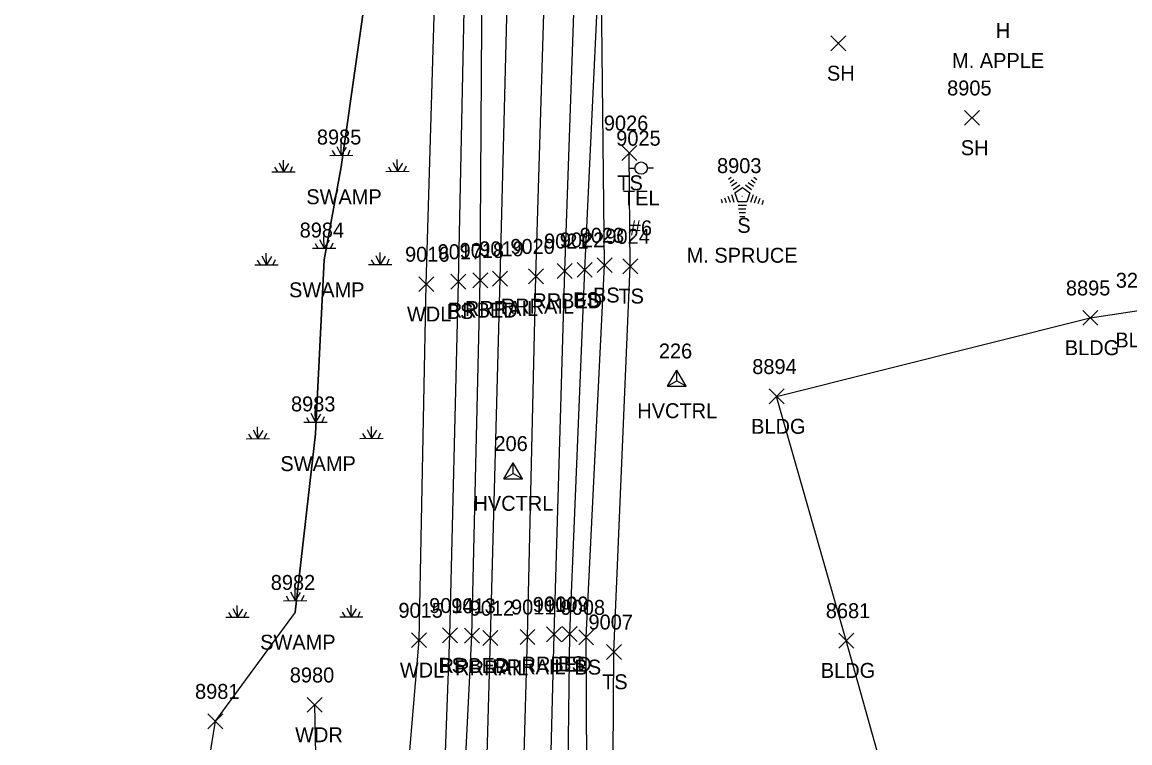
# Model space of a CAD drawing. Extents: x 1769141 to 1770911, y 735471 to 741449.
# Drawn here: x 1770230 to 1770378.4, y 737630.1 to 737726.6 of the extents above; entities that cross this region are included whole.
import ezdxf

# ---------------------------------------------------------------- set-up
doc = ezdxf.new("R2010")
doc.units = 0
for name, color, linetype in [('C_A', 7, 'Continuous'), ('C_I', 7, 'Continuous'), ('CPSM', 7, 'Continuous'), ('L_A', 7, 'Continuous'), ('L_C', 7, 'Continuous'), ('L_I', 7, 'Continuous'), ('L_TIC', 7, 'Continuous'), ('LAWA', 7, 'Continuous'), ('LBC', 7, 'Continuous'), ('LELB', 7, 'Continuous'), ('LSOGP', 7, 'Continuous'), ('LTC', 7, 'Continuous'), ('LWET', 7, 'Continuous'), ('R_A', 7, 'Continuous'), ('R_I', 7, 'Continuous'), ('R_TIC', 7, 'Continuous'), ('RR', 7, 'Continuous'), ('RRB', 7, 'Continuous'), ('U_A', 7, 'Continuous'), ('U_C', 7, 'Continuous'), ('U_I', 7, 'Continuous'), ('UP', 7, 'Continuous')]:
    doc.layers.add(name, color=color, linetype=linetype)

msp = doc.modelspace()

# ---------------------------------------------------------------- linework, layer by layer
at = {"layer": 'CPSM'}
for p, q in [((1770316.44, 737677.84), (1770317.69, 737680.01)), ((1770318.94, 737677.84), (1770317.69, 737680.01)), ((1770317.69, 737678.56), (1770317.69, 737680.01)), ((1770316.44, 737677.84), (1770317.69, 737678.56)), ((1770316.44, 737677.84), (1770318.94, 737677.84)), ((1770317.69, 737678.56), (1770317.69, 737678.56)), ((1770317.69, 737678.56), (1770318.94, 737677.84)), ((1770294.5, 737665.44), (1770295.75, 737667.6)), ((1770297, 737665.44), (1770295.75, 737667.6)), ((1770295.75, 737666.16), (1770295.75, 737667.6)), ((1770294.5, 737665.44), (1770295.75, 737666.16)), ((1770295.75, 737666.16), (1770295.75, 737666.16)), ((1770295.75, 737666.16), (1770297, 737665.44)), ((1770294.5, 737665.44), (1770297, 737665.44))]:
    msp.add_line(p, q, dxfattribs=at)
at = {"layer": 'L_TIC'}
for points in [[(1770338.29, 737722.76), (1770340.29, 737724.76)], [(1770340.29, 737722.76), (1770338.29, 737724.76)], [(1770356.22, 737712.78), (1770358.22, 737714.78)], [(1770358.22, 737712.78), (1770356.22, 737714.78)], [(1770310.3, 737708.08), (1770312.3, 737710.08)], [(1770312.3, 737708.08), (1770310.3, 737710.08)], [(1770304.34, 737692.43), (1770306.34, 737694.43)], [(1770306.34, 737692.43), (1770304.34, 737694.43)], [(1770307, 737693.05), (1770309, 737695.05)], [(1770309, 737693.05), (1770307, 737695.05)], [(1770310.44, 737692.91), (1770312.44, 737694.91)], [(1770312.44, 737692.91), (1770310.44, 737694.91)], [(1770287.42, 737690.85), (1770289.42, 737692.85)], [(1770289.42, 737690.85), (1770287.42, 737692.85)], [(1770283.11, 737690.51), (1770285.11, 737692.51)], [(1770285.11, 737690.51), (1770283.11, 737692.51)], [(1770372.05, 737686), (1770374.05, 737688)], [(1770374.05, 737686), (1770372.05, 737688)], [(1770330.04, 737675.47), (1770332.04, 737677.47)], [(1770332.04, 737675.47), (1770330.04, 737677.47)], [(1770286.29, 737643.47), (1770288.29, 737645.47)], [(1770288.29, 737643.47), (1770286.29, 737645.47)], [(1770302.34, 737643.67), (1770304.34, 737645.67)], [(1770304.34, 737643.67), (1770302.34, 737645.67)], [(1770304.53, 737643.22), (1770306.53, 737645.22)], [(1770306.53, 737643.22), (1770304.53, 737645.22)], [(1770282.16, 737642.83), (1770284.16, 737644.83)], [(1770284.16, 737642.83), (1770282.16, 737644.83)], [(1770339.37, 737642.78), (1770341.37, 737644.78)], [(1770341.37, 737642.78), (1770339.37, 737644.78)], [(1770308.26, 737641.26), (1770310.26, 737643.26)], [(1770310.26, 737641.26), (1770308.26, 737643.26)], [(1770268.18, 737634.17), (1770270.18, 737636.17)], [(1770270.18, 737634.17), (1770268.18, 737636.17)], [(1770254.85, 737631.97), (1770256.85, 737633.97)], [(1770256.85, 737631.97), (1770254.85, 737633.97)]]:
    msp.add_lwpolyline(points, dxfattribs=at)
at = {"layer": 'LAWA'}
for points in [[(1770270.51, 737568.58), (1770278.93, 737574.69), (1770278.95, 737594.23), (1770283.16, 737643.83), (1770284.11, 737691.51), (1770285.57, 737740.92), (1770284.69, 737788.27), (1770286.9, 737837.54)], [(1770270.51, 737568.58), (1770269.18, 737635.17)]]:
    msp.add_lwpolyline(points, dxfattribs=at)
at = {"layer": 'LBC'}
for points in [[(1770387.71, 737517.6), (1770378.39, 737551.27), (1770369.83, 737582.75), (1770358.5, 737579.55), (1770352.57, 737600.11), (1770340.37, 737643.78), (1770331.04, 737676.47), (1770373.05, 737687)], [(1770373.05, 737687), (1770379.82, 737688.03)]]:
    msp.add_lwpolyline(points, dxfattribs=at)
at = {"layer": 'LELB'}
for points in [[(1770284.22, 736983.53), (1770286.1, 737006.52), (1770285.78, 737050.17), (1770287.67, 737099.53), (1770288.1, 737129.93), (1770289.78, 737179.54), (1770290.91, 737225.58), (1770293.69, 737274.35), (1770294.72, 737325.7), (1770295.85, 737386.33), (1770296.79, 737425.26), (1770298.1, 737467.61), (1770299.88, 737513.29), (1770300.86, 737550.57), (1770302.69, 737591.97), (1770303.34, 737644.67), (1770305.34, 737693.43), (1770307.48, 737738.89), (1770308.5, 737789.11), (1770309.29, 737836.41), (1770310.87, 737872.45)], [(1770269.27, 736974.12), (1770270.69, 737003.92), (1770271.03, 737053.86), (1770272.32, 737097.75), (1770272.92, 737131.76), (1770274.84, 737178.2), (1770275.61, 737227.83), (1770277.38, 737274.26), (1770278.99, 737326.74), (1770280.59, 737386.92), (1770281.43, 737425.53), (1770282.04, 737467.46), (1770283.44, 737512.78), (1770283.79, 737551.85), (1770285.35, 737592.82), (1770287.29, 737644.47), (1770288.42, 737691.85), (1770289.44, 737741.02), (1770289.98, 737788.31), (1770291.46, 737837.25)], [(1770298.1, 737467.61), (1770302.35, 737513.73), (1770303.69, 737550.65), (1770305.82, 737592.01), (1770305.53, 737644.22), (1770308, 737694.05), (1770307.48, 737738.89)], [(1770306.83, 737512.91), (1770307.18, 737549.67), (1770308.94, 737592.76), (1770309.26, 737642.26), (1770311.44, 737693.91), (1770311.3, 737709.08)]]:
    msp.add_lwpolyline(points, dxfattribs=at)
at = {"layer": 'LSOGP'}
msp.add_lwpolyline([(1770275.66, 737844.62), (1770254.69, 737800.34), (1770277.4, 737740.15), (1770272.73, 737707.21), (1770270.42, 737694.75), (1770269.26, 737671.47), (1770266.55, 737647.56), (1770255.85, 737632.97), (1770246.14, 737573.35), (1770248.69, 737519.9), (1770252.84, 737504.68), (1770247.54, 737491.88), (1770234, 737447.95), (1770230.78, 737393.07), (1770235.5, 737345.91), (1770234.59, 737324.59), (1770233.38, 737302.65), (1770232.14, 737271.5), (1770229.99, 737225.16)], dxfattribs=at)
at = {"layer": 'LTC'}
for p, q in [((1770324.59, 737705.59), (1770324.94, 737705.85)), ((1770324.8, 737705.12), (1770325.33, 737705.51)), ((1770325.01, 737704.66), (1770325.71, 737705.17)), ((1770325.22, 737704.19), (1770326.1, 737704.83)), ((1770325.44, 737703.74), (1770326.46, 737704.47)), ((1770326.46, 737704.47), (1770327.45, 737703.75)), ((1770326.88, 737704.79), (1770327.68, 737704.2)), ((1770327.25, 737705.13), (1770327.93, 737704.64)), ((1770327.62, 737705.48), (1770328.17, 737705.08)), ((1770327.99, 737705.83), (1770328.41, 737705.53)), ((1770324.08, 737703.09), (1770324.29, 737702.43)), ((1770324.53, 737703.3), (1770324.8, 737702.47)), ((1770324.99, 737703.52), (1770325.32, 737702.5)), ((1770325.44, 737703.74), (1770325.83, 737702.54)), ((1770327.45, 737703.75), (1770327.06, 737702.54)), ((1770327.89, 737703.48), (1770327.55, 737702.44)), ((1770328.33, 737703.23), (1770328.05, 737702.34)), ((1770323.62, 737702.87), (1770323.77, 737702.4)), ((1770327.06, 737702.54), (1770325.83, 737702.54)), ((1770327.02, 737702.04), (1770325.88, 737702.04)), ((1770326.94, 737701.54), (1770325.95, 737701.54)), ((1770328.78, 737702.98), (1770328.54, 737702.25)), ((1770329.22, 737702.73), (1770329.04, 737702.15)), ((1770326.86, 737701.04), (1770326.02, 737701.04)), ((1770326.77, 737700.54), (1770326.1, 737700.54))]:
    msp.add_line(p, q, dxfattribs=at)
at = {"layer": 'LWET'}
for p, q in [((1770271.53, 737709.41), (1770271.91, 737708.76)), ((1770272.13, 737709.96), (1770272.74, 737708.78)), ((1770272.73, 737708.77), (1770272.72, 737710.35)), ((1770273.4, 737709.87), (1770272.74, 737708.78)), ((1770273.9, 737709.46), (1770273.6, 737708.78)), ((1770264.41, 737707.74), (1770265.01, 737706.56)), ((1770265, 737706.55), (1770264.99, 737708.13)), ((1770265.67, 737707.65), (1770265.01, 737706.56)), ((1770271.18, 737708.76), (1770274.3, 737708.78)), ((1770279.65, 737707.79), (1770280.26, 737706.62)), ((1770280.25, 737706.61), (1770280.24, 737708.19)), ((1770280.92, 737707.7), (1770280.26, 737706.62)), ((1770263.45, 737706.54), (1770266.58, 737706.56)), ((1770263.8, 737707.19), (1770264.19, 737706.54)), ((1770265.05, 737706.61), (1770265.01, 737706.61)), ((1770266.17, 737707.24), (1770265.88, 737706.56)), ((1770272.73, 737707.21), (1770272.73, 737707.21)), ((1770278.7, 737706.6), (1770281.82, 737706.62)), ((1770279.05, 737707.24), (1770279.43, 737706.6)), ((1770280.3, 737706.67), (1770280.26, 737706.67)), ((1770281.42, 737707.3), (1770281.12, 737706.62)), ((1770269.83, 737697.5), (1770270.43, 737696.32)), ((1770270.42, 737696.31), (1770270.41, 737697.89)), ((1770271.1, 737697.41), (1770270.43, 737696.32)), ((1770262.7, 737694.09), (1770262.69, 737695.67)), ((1770268.87, 737696.31), (1770272, 737696.32)), ((1770269.22, 737696.95), (1770269.61, 737696.31)), ((1770271.59, 737697), (1770271.3, 737696.32)), ((1770277.94, 737694.15), (1770277.93, 737695.73)), ((1770261.14, 737694.08), (1770264.27, 737694.1)), ((1770261.49, 737694.73), (1770261.88, 737694.08)), ((1770262.1, 737695.28), (1770262.71, 737694.1)), ((1770263.37, 737695.19), (1770262.71, 737694.1)), ((1770262.75, 737694.15), (1770262.71, 737694.15)), ((1770263.86, 737694.78), (1770263.57, 737694.1)), ((1770270.42, 737694.75), (1770270.42, 737694.75)), ((1770276.39, 737694.14), (1770279.51, 737694.16)), ((1770276.74, 737694.78), (1770277.13, 737694.14)), ((1770277.35, 737695.34), (1770277.95, 737694.16)), ((1770278.61, 737695.24), (1770277.95, 737694.16)), ((1770277.99, 737694.21), (1770277.95, 737694.21)), ((1770279.11, 737694.84), (1770278.82, 737694.16)), ((1770268.06, 737673.66), (1770268.45, 737673.02)), ((1770268.67, 737674.21), (1770269.27, 737673.04)), ((1770269.26, 737673.03), (1770269.25, 737674.61)), ((1770269.94, 737674.12), (1770269.27, 737673.04)), ((1770270.43, 737673.72), (1770270.14, 737673.04)), ((1770260.94, 737671.99), (1770261.55, 737670.82)), ((1770261.54, 737670.81), (1770261.53, 737672.39)), ((1770262.21, 737671.9), (1770261.55, 737670.82)), ((1770267.71, 737673.02), (1770270.84, 737673.04)), ((1770276.19, 737672.05), (1770276.79, 737670.87)), ((1770276.78, 737670.86), (1770276.77, 737672.44)), ((1770277.45, 737671.96), (1770276.79, 737670.87)), ((1770259.98, 737670.8), (1770263.11, 737670.82)), ((1770260.33, 737671.44), (1770260.72, 737670.8)), ((1770261.59, 737670.87), (1770261.55, 737670.87)), ((1770262.7, 737671.5), (1770262.41, 737670.82)), ((1770269.26, 737671.47), (1770269.26, 737671.47)), ((1770275.23, 737670.86), (1770278.35, 737670.87)), ((1770275.58, 737671.5), (1770275.97, 737670.86)), ((1770276.83, 737670.93), (1770276.79, 737670.93)), ((1770277.95, 737671.55), (1770277.66, 737670.87)), ((1770265.35, 737649.75), (1770265.73, 737649.11)), ((1770265.95, 737650.3), (1770266.56, 737649.13)), ((1770266.55, 737649.12), (1770266.54, 737650.7)), ((1770267.22, 737650.21), (1770266.56, 737649.13)), ((1770267.72, 737649.81), (1770267.42, 737649.13)), ((1770258.82, 737646.9), (1770258.81, 737648.48)), ((1770265, 737649.11), (1770268.12, 737649.13)), ((1770273.47, 737648.14), (1770274.08, 737646.96)), ((1770274.07, 737646.95), (1770274.06, 737648.53)), ((1770257.27, 737646.89), (1770260.39, 737646.91)), ((1770257.62, 737647.53), (1770258.01, 737646.89)), ((1770258.23, 737648.08), (1770258.83, 737646.91)), ((1770259.49, 737647.99), (1770258.83, 737646.91)), ((1770258.87, 737646.96), (1770258.83, 737646.96)), ((1770259.99, 737647.59), (1770259.7, 737646.91)), ((1770266.55, 737647.56), (1770266.55, 737647.56)), ((1770272.52, 737646.94), (1770275.64, 737646.96)), ((1770272.87, 737647.59), (1770273.25, 737646.94)), ((1770274.74, 737648.05), (1770274.08, 737646.96)), ((1770274.12, 737647.01), (1770274.08, 737647.01)), ((1770275.24, 737647.64), (1770274.94, 737646.96))]:
    msp.add_line(p, q, dxfattribs=at)
msp.add_lwpolyline([(1770266.55, 737647.56), (1770269.26, 737671.47), (1770270.42, 737694.75), (1770272.73, 737707.21), (1770277.4, 737740.15), (1770269.18, 737793.9)], dxfattribs=at)
at = {"layer": 'R_TIC'}
for points in [[(1770301.67, 737692.28), (1770303.67, 737694.28)], [(1770303.67, 737692.28), (1770301.67, 737694.28)], [(1770290.35, 737691.02), (1770292.35, 737693.02)], [(1770292.35, 737691.02), (1770290.35, 737693.02)], [(1770293, 737691.24), (1770295, 737693.24)], [(1770295, 737691.24), (1770293, 737693.24)], [(1770297.81, 737691.56), (1770299.81, 737693.56)], [(1770299.81, 737691.56), (1770297.81, 737693.56)], [(1770289.24, 737643.43), (1770291.24, 737645.43)], [(1770291.24, 737643.43), (1770289.24, 737645.43)], [(1770296.68, 737643.27), (1770298.68, 737645.27)], [(1770298.68, 737643.27), (1770296.68, 737645.27)], [(1770300.24, 737643.61), (1770302.24, 737645.61)], [(1770302.24, 737643.61), (1770300.24, 737645.61)], [(1770291.7, 737643.11), (1770293.7, 737645.11)], [(1770293.7, 737643.11), (1770291.7, 737645.11)]]:
    msp.add_lwpolyline(points, dxfattribs=at)
at = {"layer": 'RR'}
for points in [[(1770281, 737226.57), (1770282.34, 737274.07), (1770283.75, 737326.44), (1770285.5, 737386.27), (1770286.61, 737425.55), (1770287.7, 737467.84), (1770288.89, 737513.29), (1770290.12, 737551.69), (1770291.25, 737592.5), (1770292.7, 737644.11), (1770294, 737692.24), (1770295.24, 737739.58), (1770296.68, 737788.9), (1770298.12, 737837.23)], [(1770285.97, 737226.12), (1770287.25, 737273.96), (1770288.77, 737326.36), (1770290.19, 737386.15), (1770291.49, 737425.68), (1770292.68, 737468.26), (1770293.9, 737513.55), (1770295.16, 737551.31), (1770296.19, 737592.32), (1770297.68, 737644.27), (1770298.81, 737692.56), (1770300.21, 737739.55), (1770301.62, 737789.04), (1770303.1, 737836.81)]]:
    msp.add_lwpolyline(points, dxfattribs=at)
at = {"layer": 'RRB'}
for points in [[(1770278.92, 737227.05), (1770280.11, 737274.21), (1770281.14, 737326.97), (1770283.11, 737386.22), (1770284.07, 737425.71), (1770285.18, 737467.84), (1770286.52, 737513.17), (1770287.31, 737551.87), (1770287.64, 737592.71), (1770290.24, 737644.43), (1770291.35, 737692.02), (1770291.63, 737740.13), (1770293.64, 737788.67), (1770295.44, 737837.2)], [(1770288.76, 737226.01), (1770290.63, 737273.86), (1770291.64, 737325.9), (1770292.96, 737386.26), (1770293.83, 737425.7), (1770295.9, 737467.63), (1770297.11, 737513.69), (1770297.8, 737551.33), (1770299.93, 737592.31), (1770301.24, 737644.61), (1770302.67, 737693.28), (1770304.27, 737739.32), (1770305.57, 737789.13), (1770306.87, 737835.91)]]:
    msp.add_lwpolyline(points, dxfattribs=at)
at = {"layer": 'UP'}
for p, q in [((1770311.24, 737707.04), (1770312.06, 737707.04)), ((1770312.9, 737707.05), (1770312.9, 737707.05)), ((1770314.56, 737707.05), (1770313.73, 737707.05)), ((1770313.73, 737707.05), (1770313.73, 737707.05)), ((1770314.56, 737707.05), (1770314.56, 737707.05))]:
    msp.add_line(p, q, dxfattribs=at)
msp.add_circle((1770312.9, 737707.05), 0.833, dxfattribs=at)

# ---------------------------------------------------------------- texts
at = {"layer": 'C_A'}
for p in [(1770312.38, 737673.56), (1770290.44, 737661.16)]:
    msp.add_text('HVCTRL', height=2, dxfattribs=at).set_placement(p)
at = {"layer": 'C_I'}
for s, p in [('226', (1770315.27, 737681.56)), ('206', (1770293.25, 737669.16))]:
    msp.add_text(s, height=2, dxfattribs=at).set_placement(p)
at = {"layer": 'L_A'}
for s, p in [('H', (1770360.39, 737724.46)), ('SH', (1770337.78, 737718.76)), ('SH', (1770355.71, 737708.78)), ('TS', (1770309.71, 737704.08)), ('SWAMP', (1770268.05, 737702.21)), ('S', (1770325.78, 737698.38)), ('SWAMP', (1770265.74, 737689.75)), ('BS', (1770303.78, 737688.43)), ('BS', (1770306.45, 737689.05)), ('TS', (1770309.85, 737688.91)), ('WDL', (1770281.53, 737686.51)), ('BS', (1770286.86, 737686.85)), ('BLDG', (1770369.64, 737682)), ('BLDG', (1770376.41, 737683.03)), ('BLDG', (1770327.63, 737671.47)), ('SWAMP', (1770264.58, 737666.47)), ('SWAMP', (1770261.87, 737642.56)), ('WDL', (1770280.58, 737638.83)), ('BS', (1770285.73, 737639.47)), ('BS', (1770301.78, 737639.67)), ('BS', (1770303.97, 737639.22)), ('BLDG', (1770336.96, 737638.78)), ('TS', (1770307.67, 737637.26)), ('WDR', (1770266.55, 737630.17))]:
    msp.add_text(s, height=2, dxfattribs=at).set_placement(p)
at = {"layer": 'L_C'}
for s, p in [('M. APPLE', (1770354.54, 737720.46)), ('M. SPRUCE', (1770318.99, 737694.38))]:
    msp.add_text(s, height=2, dxfattribs=at).set_placement(p)
at = {"layer": 'L_I'}
for s, p in [('8905', (1770353.88, 737716.78)), ('9026', (1770307.9, 737712.08)), ('8985', (1770269.47, 737710.21)), ('8903', (1770323.06, 737706.38)), ('8984', (1770267.16, 737697.75)), ('9023', (1770304.67, 737697.05)), ('9024', (1770308.11, 737696.91)), ('9022', (1770302, 737696.43)), ('9016', (1770281.28, 737694.51)), ('9017', (1770285.64, 737694.85)), ('3230', (1770376.47, 737691.03)), ('8895', (1770369.79, 737690)), ('8894', (1770327.78, 737679.47)), ('8983', (1770266, 737674.47)), ('8982', (1770263.29, 737650.56)), ('9009', (1770299.91, 737647.67)), ('9015', (1770280.39, 737646.83)), ('9014', (1770284.51, 737647.47)), ('9008', (1770302.11, 737647.22)), ('8681', (1770337.63, 737646.78)), ('9007', (1770305.84, 737645.26)), ('8980', (1770265.84, 737638.17)), ('8981', (1770253.15, 737635.97))]:
    msp.add_text(s, height=2, dxfattribs=at).set_placement(p)
at = {"layer": 'LTC'}
msp.add_text('.', height=1.04, rotation=270, dxfattribs=at).set_placement((1770326.34, 737703.49))
at = {"layer": 'R_A'}
for s, p in [('RRBED', (1770298.32, 737688.28)), ('RRBED', (1770287, 737687.02)), ('RRRAIL', (1770289.29, 737687.24)), ('RRRAIL', (1770294.1, 737687.56)), ('RRBED', (1770285.89, 737639.43)), ('RRRAIL', (1770287.99, 737639.11)), ('RRRAIL', (1770292.97, 737639.27)), ('RRBED', (1770296.88, 737639.61))]:
    msp.add_text(s, height=2, dxfattribs=at).set_placement(p)
at = {"layer": 'R_I'}
for s, p in [('9019', (1770291.22, 737695.24)), ('9020', (1770295.38, 737695.56)), ('9021', (1770299.9, 737696.28)), ('9018', (1770288.58, 737695.02)), ('9010', (1770298.38, 737647.61)), ('9013', (1770287.47, 737647.43)), ('9012', (1770289.93, 737647.11)), ('9011', (1770295.47, 737647.27))]:
    msp.add_text(s, height=2, dxfattribs=at).set_placement(p)
at = {"layer": 'U_A'}
msp.add_text('TEL', height=2, dxfattribs=at).set_placement((1770310.46, 737702.05))
at = {"layer": 'U_C'}
msp.add_text('#6', height=2, dxfattribs=at).set_placement((1770311.38, 737698.05))
at = {"layer": 'U_I'}
msp.add_text('9025', height=2, dxfattribs=at).set_placement((1770309.56, 737710.05))

doc.saveas('drawing.dxf')
